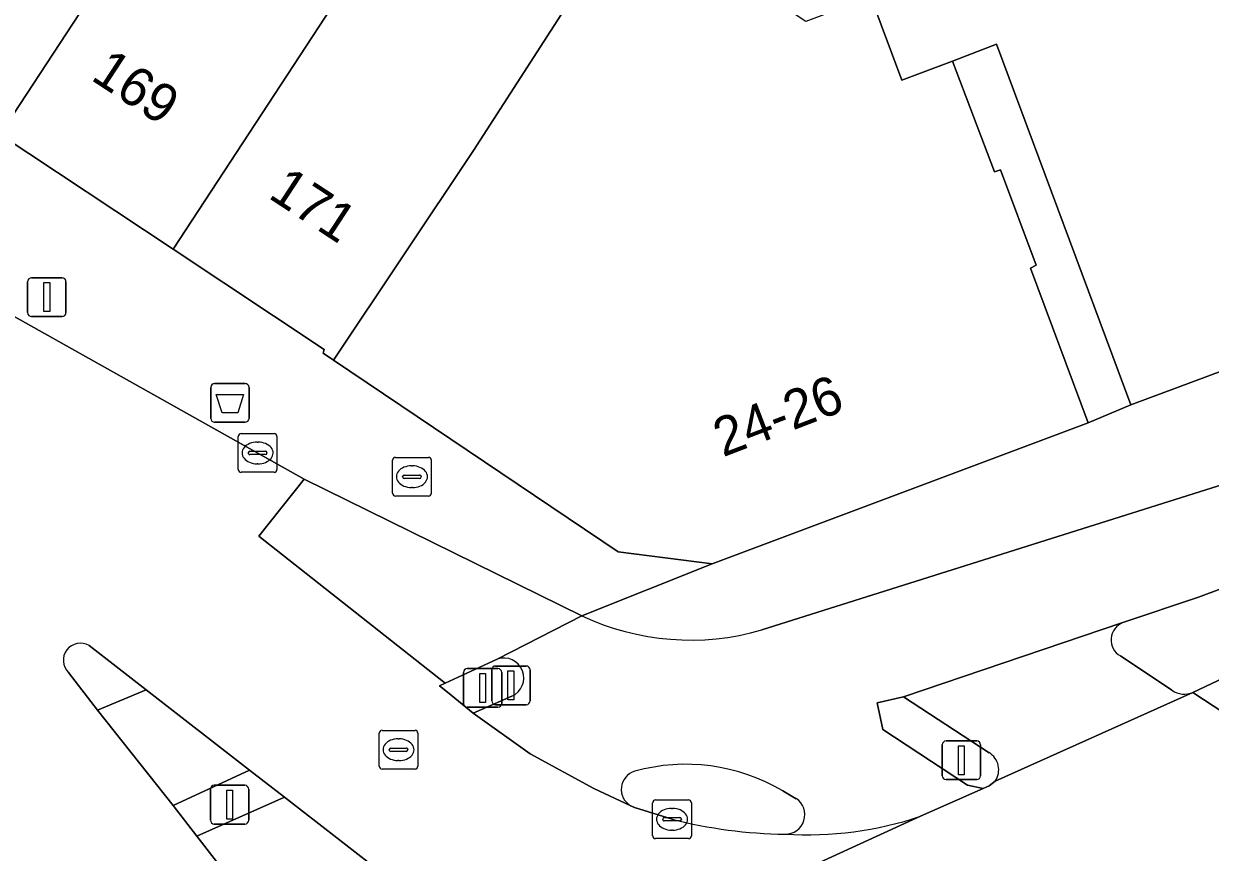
# Model space of a CAD drawing. Extents: x 159279 to 160377, y 384531 to 385888.
# Drawn here: x 160241.84 to 160272.5, y 384717.74 to 384739.16 of the extents above; entities that cross this region are included whole.
import ezdxf

# ---------------------------------------------------------------- set-up
doc = ezdxf.new("R2010")
doc.units = 0
for name, color, linetype in [('IMGEO_Afvalbak', 7, 'Continuous'), ('IMGEO_Brandkraan', 7, 'Continuous'), ('IMGEO_Drukknoppaal', 7, 'Continuous'), ('IMGEO_Erf', 7, 'Continuous'), ('IMGEO_Fietspad_open', 7, 'Continuous'), ('IMGEO_Kolk', 7, 'Continuous'), ('IMGEO_Lichtmast', 7, 'Continuous'), ('IMGEO_Pand', 7, 'Continuous'), ('IMGEO_Pand_nummerreeks', 7, 'Continuous'), ('IMGEO_Rijbaan_lokaal_open', 7, 'Continuous'), ('IMGEO_Rijbaan_regionaal_gesloten', 7, 'Continuous'), ('IMGEO_Rioolput', 7, 'Continuous'), ('IMGEO_Verkeerseiland_open', 7, 'Continuous'), ('IMGEO_Verkeersregelinstallatiepaal', 7, 'Continuous'), ('IMGEO_Voetpad_open', 7, 'Continuous')]:
    doc.layers.add(name, color=color, linetype=linetype)

msp = doc.modelspace()

# ---------------------------------------------------------------- linework, layer by layer
at = {"layer": 'IMGEO_Afvalbak'}
for p, q in [((160246.67, 384728.955), (160246.67, 384729.755)), ((160246.67, 384729.755), (160246.67, 384728.955)), ((160246.77, 384729.855), (160247.56, 384729.855)), ((160247.56, 384729.855), (160246.77, 384729.855)), ((160247.66, 384729.755), (160247.66, 384728.955)), ((160247.66, 384728.955), (160247.66, 384729.755)), ((160247.56, 384728.855), (160246.77, 384728.855)), ((160246.77, 384728.855), (160247.56, 384728.855))]:
    msp.add_line(p, q, dxfattribs=at)
msp.add_lwpolyline([(160246.813, 384729.569), (160247.517, 384729.569), (160247.368, 384729.099), (160246.962, 384729.099), (160246.813, 384729.569)], dxfattribs=at)
for centre, start, end in [((160246.77, 384729.755), 90, 180), ((160246.77, 384729.755), 90, 180), ((160247.56, 384729.755), 0, 90), ((160247.56, 384729.755), 360, 90), ((160246.77, 384728.955), 180, 270), ((160246.77, 384728.955), 180, 270), ((160247.56, 384728.955), 270, 0), ((160247.56, 384728.955), 270, 0)]:
    msp.add_arc(centre, 0.1, start, end, dxfattribs=at)
at = {"layer": 'IMGEO_Brandkraan'}
for p, q in [((160251.37, 384727.022), (160251.37, 384727.874)), ((160251.445, 384727.948), (160252.297, 384727.948)), ((160252.371, 384727.874), (160252.371, 384727.022)), ((160251.672, 384727.491), (160252.07, 384727.491)), ((160251.858, 384727.728), (160251.883, 384727.728)), ((160251.629, 384727.442), (160251.629, 384727.454)), ((160252.067, 384727.405), (160251.669, 384727.405)), ((160252.113, 384727.454), (160252.113, 384727.442)), ((160252.297, 384726.948), (160251.445, 384726.948)), ((160251.881, 384727.168), (160251.856, 384727.168))]:
    msp.add_line(p, q, dxfattribs=at)
for points in [[(160251.37, 384727.022), (160251.37, 384727.874)], [(160251.445, 384727.948), (160252.297, 384727.948)], [(160252.371, 384727.874), (160252.371, 384727.022)], [(160252.297, 384726.948), (160251.445, 384726.948)]]:
    msp.add_lwpolyline(points, dxfattribs=at)
for centre, radius, start, end in [((160251.447, 384727.872), 0.0765, 91.552, 178.448), ((160251.447, 384727.872), 0.0765, 91.552, 178.448), ((160252.295, 384727.872), 0.0765, 1.552, 88.448), ((160252.295, 384727.872), 0.0765, 1.552, 88.448), ((160251.669, 384727.451), 0.0403, 85.8775, 175.7526), ((160252.074, 384727.453), 0.0386, 1.7309, 96.639), ((160251.666, 384727.441), 0.0366, 178.938, 274.7102), ((160252.07, 384727.448), 0.043, 264.8664, 352.4533), ((160251.447, 384727.024), 0.0765, 181.552, 268.448), ((160251.447, 384727.024), 0.0765, 181.552, 268.448), ((160252.295, 384727.024), 0.0765, 271.552, 358.448), ((160252.295, 384727.024), 0.0765, 271.552, 358.448)]:
    msp.add_arc(centre, radius, start, end, dxfattribs=at)
for centre, major_axis, ratio, start_param, end_param in [((160251.857, 384727.448), (-0.387, 0.002), 0.722429, 4.712389, 7.853982), ((160251.882, 384727.448), (-0.39, 0.002), 0.717154, 1.570796, 4.712389)]:
    msp.add_ellipse(centre, major_axis=major_axis, ratio=ratio, start_param=start_param, end_param=end_param, dxfattribs=at)
at = {"layer": 'IMGEO_Drukknoppaal'}
for p, q in [((160253.932, 384721.655), (160253.932, 384722.455)), ((160253.932, 384722.455), (160253.932, 384721.655)), ((160254.032, 384722.555), (160254.822, 384722.555)), ((160254.822, 384722.555), (160254.032, 384722.555)), ((160254.922, 384722.455), (160254.922, 384721.655)), ((160254.922, 384721.655), (160254.922, 384722.455)), ((160254.822, 384721.555), (160254.032, 384721.555)), ((160254.032, 384721.555), (160254.822, 384721.555))]:
    msp.add_line(p, q, dxfattribs=at)
msp.add_lwpolyline([(160254.352, 384722.43), (160254.502, 384722.43), (160254.502, 384721.68), (160254.352, 384721.68), (160254.352, 384722.43)], dxfattribs=at)
for centre, start, end in [((160254.032, 384722.455), 90, 180), ((160254.032, 384722.455), 90, 180), ((160254.822, 384722.455), 0, 90), ((160254.822, 384722.455), 360, 90), ((160254.032, 384721.655), 180, 270), ((160254.032, 384721.655), 180, 270), ((160254.822, 384721.655), 270, 0), ((160254.822, 384721.655), 270, 0)]:
    msp.add_arc(centre, 0.1, start, end, dxfattribs=at)
at = {"layer": 'IMGEO_Erf'}
msp.add_lwpolyline([(160270.447, 384729.303), (160266.974, 384738.625), (160265.839, 384738.192), (160266.927, 384735.327), (160267.084, 384735.384), (160267.999, 384732.918), (160267.852, 384732.839), (160269.341, 384728.839)], close=True, dxfattribs=at)
at = {"layer": 'IMGEO_Fietspad_open'}
for points in [[(160284.819, 384731.029), (160260.908, 384723.487)], [(160270.242, 384723.679), (160272.194, 384724.337), (160287.108, 384729.904)], [(160256.26, 384723.85), (160254.076, 384722.734)], [(160265.014, 384718.672), (160266.631, 384719.392), (160266.228, 384719.474), (160264.039, 384720.918), (160263.89, 384721.605), (160264.569, 384721.757), (160270.242, 384723.679)], [(160254.451, 384721.772), (160253.456, 384721.339), (160254.928, 384720.288), (160256.571, 384719.385), (160257.525, 384718.944)], [(160261.451, 384719.325), (160261.8, 384719.126)]]:
    msp.add_lwpolyline(points, dxfattribs=at)
for points in [[(160249.088, 384727.385), (160247.916, 384725.914), (160252.733, 384722.11), (160254.076, 384722.734), (160256.26, 384723.85)], [(160248.576, 384719.163), (160246.314, 384718.156), (160248.227, 384715.689), (160251.282, 384717.062)]]:
    msp.add_lwpolyline(points, close=True, dxfattribs=at)
for centre, radius, start, end in [((160259.065, 384729.827), 6.602, 244.859, 286.2098), ((160254.244, 384722.245), 0.517, 293.6627, 108.9302), ((160257.763, 384719.367), 0.485, 105.8205, 240.5955), ((160258.948, 384715.132), 4.883, 59.1668, 105.6537), ((160261.521, 384718.71), 0.501, 269.1821, 56.1739), ((160262.083, 384727.365), 9.174, 266.4416, 288.6298)]:
    msp.add_arc(centre, radius, start, end, dxfattribs=at)
at = {"layer": 'IMGEO_Kolk'}
for p, q in [((160247.381, 384727.635), (160247.381, 384728.487)), ((160247.456, 384728.561), (160248.308, 384728.561)), ((160248.382, 384728.487), (160248.382, 384727.635)), ((160247.683, 384728.104), (160248.081, 384728.104)), ((160247.869, 384728.341), (160247.894, 384728.341)), ((160247.64, 384728.055), (160247.64, 384728.067)), ((160248.078, 384728.018), (160247.68, 384728.018)), ((160248.124, 384728.067), (160248.124, 384728.055)), ((160248.308, 384727.561), (160247.456, 384727.561)), ((160247.892, 384727.781), (160247.867, 384727.781)), ((160258.091, 384718.167), (160258.091, 384719.019)), ((160258.166, 384719.093), (160259.018, 384719.093)), ((160259.092, 384719.019), (160259.092, 384718.167)), ((160258.35, 384718.587), (160258.35, 384718.599)), ((160258.393, 384718.636), (160258.791, 384718.636)), ((160258.579, 384718.873), (160258.604, 384718.873)), ((160258.834, 384718.599), (160258.834, 384718.587)), ((160258.788, 384718.55), (160258.39, 384718.55)), ((160258.602, 384718.313), (160258.577, 384718.313)), ((160259.018, 384718.093), (160258.166, 384718.093))]:
    msp.add_line(p, q, dxfattribs=at)
for points in [[(160247.381, 384727.635), (160247.381, 384728.487)], [(160247.456, 384728.561), (160248.308, 384728.561)], [(160248.382, 384728.487), (160248.382, 384727.635)], [(160248.308, 384727.561), (160247.456, 384727.561)], [(160258.091, 384718.167), (160258.091, 384719.019)], [(160258.166, 384719.093), (160259.018, 384719.093)], [(160259.092, 384719.019), (160259.092, 384718.167)], [(160259.018, 384718.093), (160258.166, 384718.093)]]:
    msp.add_lwpolyline(points, dxfattribs=at)
for centre, radius, start, end in [((160247.458, 384728.485), 0.0765, 91.552, 178.448), ((160247.458, 384728.485), 0.0765, 91.552, 178.448), ((160248.306, 384728.485), 0.0765, 1.552, 88.448), ((160248.306, 384728.485), 0.0765, 1.552, 88.448), ((160247.68, 384728.064), 0.0403, 85.8775, 175.7526), ((160248.085, 384728.066), 0.0386, 1.7309, 96.639), ((160247.677, 384728.054), 0.0366, 178.938, 274.7102), ((160248.081, 384728.061), 0.043, 264.8664, 352.4533), ((160247.458, 384727.637), 0.0765, 181.552, 268.448), ((160247.458, 384727.637), 0.0765, 181.552, 268.448), ((160248.306, 384727.637), 0.0765, 271.552, 358.448), ((160248.306, 384727.637), 0.0765, 271.552, 358.448), ((160258.168, 384719.017), 0.0765, 91.552, 178.448), ((160258.168, 384719.017), 0.0765, 91.552, 178.448), ((160259.016, 384719.017), 0.0765, 1.552, 88.448), ((160259.016, 384719.017), 0.0765, 1.552, 88.448), ((160258.39, 384718.596), 0.0403, 85.8775, 175.7526), ((160258.387, 384718.586), 0.0366, 178.938, 274.7102), ((160258.791, 384718.593), 0.043, 264.8664, 352.4533), ((160258.795, 384718.598), 0.0386, 1.7309, 96.639), ((160258.168, 384718.169), 0.0765, 181.552, 268.448), ((160258.168, 384718.169), 0.0765, 181.552, 268.448), ((160259.016, 384718.169), 0.0765, 271.552, 358.448), ((160259.016, 384718.169), 0.0765, 271.552, 358.448)]:
    msp.add_arc(centre, radius, start, end, dxfattribs=at)
for centre, major_axis, ratio, start_param, end_param in [((160247.868, 384728.061), (-0.387, 0.002), 0.722429, 4.712389, 7.853982), ((160247.893, 384728.061), (-0.39, 0.002), 0.717154, 1.570796, 4.712389), ((160258.578, 384718.593), (-0.387, 0.002), 0.722429, 4.712389, 7.853982), ((160258.603, 384718.593), (-0.39, 0.002), 0.717154, 1.570796, 4.712389)]:
    msp.add_ellipse(centre, major_axis=major_axis, ratio=ratio, start_param=start_param, end_param=end_param, dxfattribs=at)
at = {"layer": 'IMGEO_Lichtmast'}
for p, q in [((160241.94, 384731.689), (160241.94, 384732.489)), ((160241.94, 384732.489), (160241.94, 384731.689)), ((160242.04, 384732.589), (160242.83, 384732.589)), ((160242.83, 384732.589), (160242.04, 384732.589)), ((160242.93, 384732.489), (160242.93, 384731.689)), ((160242.93, 384731.689), (160242.93, 384732.489)), ((160242.83, 384731.589), (160242.04, 384731.589)), ((160242.04, 384731.589), (160242.83, 384731.589))]:
    msp.add_line(p, q, dxfattribs=at)
msp.add_lwpolyline([(160242.36, 384732.464), (160242.51, 384732.464), (160242.51, 384731.714), (160242.36, 384731.714), (160242.36, 384732.464)], dxfattribs=at)
for centre, start, end in [((160242.04, 384732.489), 90, 180), ((160242.04, 384732.489), 90, 180), ((160242.83, 384732.489), 0, 90), ((160242.83, 384732.489), 360, 90), ((160242.04, 384731.689), 180, 270), ((160242.04, 384731.689), 180, 270), ((160242.83, 384731.689), 270, 0), ((160242.83, 384731.689), 270, 0)]:
    msp.add_arc(centre, 0.1, start, end, dxfattribs=at)
at = {"layer": 'IMGEO_Pand'}
for points in [[(160262.48, 384749.752), (160263.95, 384751.996), (160263.123, 384752.595), (160263.807, 384753.539), (160260.502, 384755.931), (160257.481, 384751.319), (160254.213, 384746.329), (160245.697, 384733.328), (160249.603, 384730.74), (160249.573, 384730.637), (160249.841, 384730.457), (160253.461, 384735.88), (160257.535, 384742.203)], [(160245.568, 384744.264), (160243.779, 384745.449), (160246.563, 384749.654), (160244.186, 384751.228), (160243.381, 384750), (160236.464, 384739.441), (160237.697, 384738.629), (160241.229, 384736.289), (160246.185, 384743.855)], [(160254.213, 384746.329), (160251.716, 384747.982), (160248.852, 384743.656), (160246.901, 384744.948), (160246.185, 384743.855), (160241.229, 384736.289), (160245.697, 384733.328)], [(160257.535, 384742.203), (160253.461, 384735.88), (160249.841, 384730.457), (160257.202, 384725.506), (160259.631, 384725.192), (160269.341, 384728.839), (160267.852, 384732.839), (160267.999, 384732.918), (160267.084, 384735.384), (160266.927, 384735.327), (160265.839, 384738.192), (160264.531, 384737.694), (160263.733, 384739.85), (160262.048, 384739.217)]]:
    msp.add_lwpolyline(points, close=True, dxfattribs=at)
msp.add_lwpolyline([(160263.733, 384739.85), (160264.531, 384737.694), (160265.839, 384738.192), (160266.974, 384738.625), (160270.447, 384729.303), (160281.951, 384733.589)], dxfattribs=at)
at = {"layer": 'IMGEO_Rijbaan_lokaal_open'}
for points in [[(160247.916, 384725.914), (160249.088, 384727.385), (160229.949, 384738.119), (160226.388, 384732.791), (160227.023, 384732.344), (160229.807, 384730.284)], [(160258.592, 384718.593), (160257.622, 384718.902), (160257.525, 384718.944), (160256.571, 384719.385), (160254.928, 384720.288), (160253.456, 384721.339), (160252.787, 384721.879), (160252.585, 384722.042), (160252.733, 384722.11), (160247.916, 384725.914)], [(160243.527, 384723.081), (160244.998, 384721.941), (160247.676, 384719.862), (160248.576, 384719.163), (160251.282, 384717.062)], [(160246.314, 384718.156), (160245.701, 384718.952), (160243.744, 384721.417), (160242.995, 384722.389)], [(160238.05, 384706.706), (160237.883, 384706.552), (160238.055, 384706.313), (160265.014, 384718.672)], [(160249.158, 384714.482), (160248.227, 384715.689), (160246.314, 384718.156)]]:
    msp.add_lwpolyline(points, dxfattribs=at)
for centre, radius, start, end in [((160243.3, 384722.705), 0.439, 58.92, 225.9749), ((160261.674, 384730.736), 12.528, 255.7586, 269.2679), ((160262.083, 384727.365), 9.174, 266.4416, 288.6298)]:
    msp.add_arc(centre, radius, start, end, dxfattribs=at)
at = {"layer": 'IMGEO_Rijbaan_regionaal_gesloten'}
msp.add_lwpolyline([(160326.19, 384761.803), (160323.789, 384764.932), (160323.168, 384763.657), (160322.06, 384761.348), (160318.803, 384755.517), (160315.039, 384750), (160313.159, 384747.597), (160308.706, 384742.612), (160306.21, 384740.262), (160302.35, 384737.142), (160298.227, 384734.38), (160293.874, 384731.997), (160293.667, 384731.908), (160290.235, 384730.278), (160275.419, 384723.463), (160272.051, 384721.874), (160275.5, 384719.602), (160281.004, 384722.103), (160297.012, 384729.648), (160303.654, 384733.79), (160309.43, 384738.798), (160314.917, 384744.192), (160321.366, 384752.861)], close=True, dxfattribs=at)
msp.add_lwpolyline([(160270.455, 384710.933), (160273.089, 384712.144), (160276.644, 384713.822), (160276.759, 384713.874), (160281.139, 384715.888), (160278.405, 384717.689), (160275.5, 384719.602), (160272.051, 384721.874), (160266.945, 384719.582), (160266.784, 384719.462), (160266.631, 384719.392), (160265.014, 384718.672), (160238.055, 384706.313), (160233.466, 384704.207), (160235.287, 384701.39), (160237.05, 384698.663), (160241.441, 384700.693), (160241.581, 384700.756), (160245.566, 384702.544), (160245.7, 384702.604), (160248.278, 384703.781)], dxfattribs=at)
at = {"layer": 'IMGEO_Rioolput'}
for p, q in [((160251.023, 384719.966), (160251.023, 384720.818)), ((160251.098, 384720.892), (160251.95, 384720.892)), ((160252.024, 384720.818), (160252.024, 384719.966)), ((160251.325, 384720.435), (160251.723, 384720.435)), ((160251.511, 384720.672), (160251.536, 384720.672)), ((160251.282, 384720.386), (160251.282, 384720.398)), ((160251.72, 384720.349), (160251.322, 384720.349)), ((160251.766, 384720.398), (160251.766, 384720.386)), ((160251.95, 384719.892), (160251.098, 384719.892)), ((160251.534, 384720.112), (160251.509, 384720.112))]:
    msp.add_line(p, q, dxfattribs=at)
for points in [[(160251.023, 384719.966), (160251.023, 384720.818)], [(160251.098, 384720.892), (160251.95, 384720.892)], [(160252.024, 384720.818), (160252.024, 384719.966)], [(160251.95, 384719.892), (160251.098, 384719.892)]]:
    msp.add_lwpolyline(points, dxfattribs=at)
for centre, radius, start, end in [((160251.1, 384720.816), 0.0765, 91.552, 178.448), ((160251.1, 384720.816), 0.0765, 91.552, 178.448), ((160251.948, 384720.816), 0.0765, 1.552, 88.448), ((160251.948, 384720.816), 0.0765, 1.552, 88.448), ((160251.322, 384720.395), 0.0403, 85.8775, 175.7526), ((160251.727, 384720.397), 0.0386, 1.7309, 96.639), ((160251.319, 384720.385), 0.0366, 178.938, 274.7102), ((160251.723, 384720.392), 0.043, 264.8664, 352.4533), ((160251.1, 384719.968), 0.0765, 181.552, 268.448), ((160251.1, 384719.968), 0.0765, 181.552, 268.448), ((160251.948, 384719.968), 0.0765, 271.552, 358.448), ((160251.948, 384719.968), 0.0765, 271.552, 358.448)]:
    msp.add_arc(centre, radius, start, end, dxfattribs=at)
for centre, major_axis, ratio, start_param, end_param in [((160251.51, 384720.392), (-0.387, 0.002), 0.722429, 4.712389, 7.853982), ((160251.535, 384720.392), (-0.39, 0.002), 0.717154, 1.570796, 4.712389)]:
    msp.add_ellipse(centre, major_axis=major_axis, ratio=ratio, start_param=start_param, end_param=end_param, dxfattribs=at)
at = {"layer": 'IMGEO_Verkeerseiland_open'}
for points in [[(160287.108, 384729.904), (160272.194, 384724.337), (160270.242, 384723.679)], [(160272.051, 384721.874), (160275.419, 384723.463)], [(160242.995, 384722.389), (160243.744, 384721.417), (160244.998, 384721.941), (160243.527, 384723.081)], [(160254.076, 384722.734), (160252.733, 384722.11), (160252.585, 384722.042), (160252.787, 384721.879), (160253.456, 384721.339), (160254.451, 384721.772)], [(160270.177, 384722.815), (160271.51, 384721.927)], [(160266.783, 384720.315), (160264.569, 384721.757), (160263.89, 384721.605), (160264.039, 384720.918), (160266.228, 384719.474), (160266.631, 384719.392), (160266.784, 384719.462), (160266.945, 384719.582)], [(160261.8, 384719.126), (160261.451, 384719.325)], [(160257.525, 384718.944), (160257.622, 384718.902), (160258.592, 384718.593)]]:
    msp.add_lwpolyline(points, dxfattribs=at)
msp.add_lwpolyline([(160248.576, 384719.163), (160247.676, 384719.862), (160245.701, 384718.952), (160246.314, 384718.156)], close=True, dxfattribs=at)
for centre, radius, start, end in [((160270.421, 384723.231), 0.482, 111.7862, 239.6091), ((160243.3, 384722.705), 0.439, 58.92, 225.9749), ((160254.244, 384722.245), 0.517, 293.6627, 108.9302), ((160271.829, 384722.392), 0.564, 235.5978, 293.2117), ((160266.515, 384719.871), 0.519, 326.0953, 58.8299), ((160257.763, 384719.367), 0.485, 105.8205, 240.5955), ((160258.948, 384715.132), 4.883, 59.1668, 105.6537), ((160261.521, 384718.71), 0.501, 269.1821, 56.1739), ((160261.674, 384730.736), 12.528, 255.7586, 269.2679)]:
    msp.add_arc(centre, radius, start, end, dxfattribs=at)
at = {"layer": 'IMGEO_Verkeersregelinstallatiepaal'}
for p, q in [((160253.201, 384721.588), (160253.201, 384722.388)), ((160253.201, 384722.388), (160253.201, 384721.588)), ((160253.301, 384722.488), (160254.091, 384722.488)), ((160254.091, 384722.488), (160253.301, 384722.488)), ((160254.191, 384722.388), (160254.191, 384721.588)), ((160254.191, 384721.588), (160254.191, 384722.388)), ((160254.091, 384721.488), (160253.301, 384721.488)), ((160253.301, 384721.488), (160254.091, 384721.488)), ((160265.575, 384719.719), (160265.575, 384720.519)), ((160265.575, 384720.519), (160265.575, 384719.719)), ((160265.675, 384720.619), (160266.465, 384720.619)), ((160266.465, 384720.619), (160265.675, 384720.619)), ((160266.565, 384720.519), (160266.565, 384719.719)), ((160266.565, 384719.719), (160266.565, 384720.519)), ((160266.465, 384719.619), (160265.675, 384719.619)), ((160265.675, 384719.619), (160266.465, 384719.619)), ((160246.663, 384718.571), (160246.663, 384719.371)), ((160246.663, 384719.371), (160246.663, 384718.571)), ((160246.763, 384719.471), (160247.553, 384719.471)), ((160247.553, 384719.471), (160246.763, 384719.471)), ((160247.653, 384719.371), (160247.653, 384718.571)), ((160247.653, 384718.571), (160247.653, 384719.371)), ((160247.553, 384718.471), (160246.763, 384718.471)), ((160246.763, 384718.471), (160247.553, 384718.471))]:
    msp.add_line(p, q, dxfattribs=at)
for points in [[(160253.621, 384722.363), (160253.771, 384722.363), (160253.771, 384721.613), (160253.621, 384721.613), (160253.621, 384722.363)], [(160265.995, 384720.494), (160266.145, 384720.494), (160266.145, 384719.744), (160265.995, 384719.744), (160265.995, 384720.494)], [(160247.083, 384719.346), (160247.233, 384719.346), (160247.233, 384718.596), (160247.083, 384718.596), (160247.083, 384719.346)]]:
    msp.add_lwpolyline(points, dxfattribs=at)
for centre, start, end in [((160253.301, 384722.388), 90, 180), ((160253.301, 384722.388), 90, 180), ((160254.091, 384722.388), 0, 90), ((160254.091, 384722.388), 360, 90), ((160253.301, 384721.588), 180, 270), ((160253.301, 384721.588), 180, 270), ((160254.091, 384721.588), 270, 0), ((160254.091, 384721.588), 270, 0), ((160265.675, 384720.519), 90, 180), ((160265.675, 384720.519), 90, 180), ((160266.465, 384720.519), 0, 90), ((160266.465, 384720.519), 360, 90), ((160265.675, 384719.719), 180, 270), ((160265.675, 384719.719), 180, 270), ((160266.465, 384719.719), 270, 0), ((160266.465, 384719.719), 270, 0), ((160246.763, 384719.371), 90, 180), ((160246.763, 384719.371), 90, 180), ((160247.553, 384719.371), 0, 90), ((160247.553, 384719.371), 360, 90), ((160246.763, 384718.571), 180, 270), ((160246.763, 384718.571), 180, 270), ((160247.553, 384718.571), 270, 0), ((160247.553, 384718.571), 270, 0)]:
    msp.add_arc(centre, 0.1, start, end, dxfattribs=at)
at = {"layer": 'IMGEO_Voetpad_open'}
for points in [[(160310.687, 384750), (160313.442, 384754.555), (160316.237, 384759.87), (160317.753, 384763.448), (160318.943, 384767.148), (160319.798, 384770.938), (160319.861, 384771.302), (160320.101, 384772.775), (160320.777, 384776.935), (160321.331, 384780.339), (160317.84, 384782.608), (160296.668, 384750), (160295.383, 384748.02), (160286.592, 384734.467), (160284.125, 384736.075), (160281.951, 384733.589), (160270.447, 384729.303), (160269.341, 384728.839), (160259.631, 384725.192), (160256.26, 384723.85)], [(160260.908, 384723.487), (160284.819, 384731.029), (160286.494, 384731.616), (160287.694, 384732.145), (160292.33, 384734.242), (160296.76, 384736.744), (160300.949, 384739.632), (160304.863, 384742.883), (160307.528, 384745.469), (160310.687, 384750)], [(160227.166, 384739.867), (160229.949, 384738.119), (160249.088, 384727.385), (160256.26, 384723.85), (160259.631, 384725.192), (160257.202, 384725.506), (160249.841, 384730.457), (160249.573, 384730.637), (160249.603, 384730.74), (160245.697, 384733.328), (160241.229, 384736.289), (160237.697, 384738.629), (160236.464, 384739.441)], [(160270.242, 384723.679), (160264.569, 384721.757), (160266.783, 384720.315)], [(160271.51, 384721.927), (160270.177, 384722.815)], [(160266.945, 384719.582), (160272.051, 384721.874)]]:
    msp.add_lwpolyline(points, dxfattribs=at)
msp.add_lwpolyline([(160244.998, 384721.941), (160243.744, 384721.417), (160245.701, 384718.952), (160247.676, 384719.862)], close=True, dxfattribs=at)
for centre, radius, start, end in [((160259.065, 384729.827), 6.602, 244.859, 286.2098), ((160270.421, 384723.231), 0.482, 111.7862, 239.6091), ((160271.829, 384722.392), 0.564, 235.5978, 293.2117), ((160266.515, 384719.871), 0.519, 326.0953, 58.8299)]:
    msp.add_arc(centre, radius, start, end, dxfattribs=at)

# ---------------------------------------------------------------- texts
at = {"layer": 'IMGEO_Pand_nummerreeks'}
for s, rotation, p in [('169', 326.7799, (160243.542, 384737.724)), ('171', 326.7799, (160248.127, 384734.673)), ('24-26', 21.0391, (160259.907, 384727.947))]:
    msp.add_text(s, height=1, rotation=rotation, dxfattribs=at).set_placement(p)

doc.saveas('drawing.dxf')
